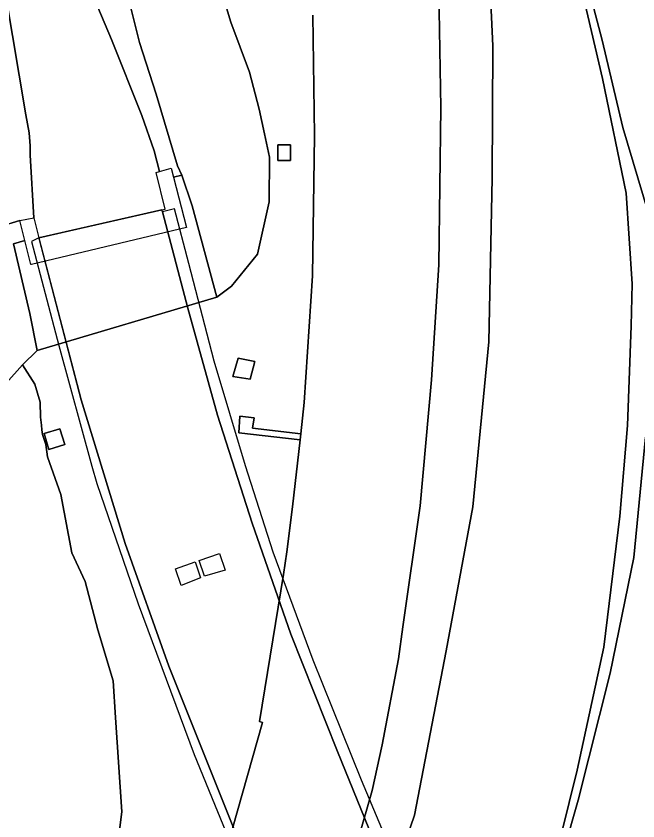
# Model space of a CAD drawing. Extents: x 157648 to 158502, y 379212 to 380938.
# Drawn here: x 157974.1 to 158036.2, y 379675.8 to 379756 of the extents above; entities that cross this region are included whole.
import ezdxf

# ---------------------------------------------------------------- set-up
doc = ezdxf.new("R2010")
doc.units = 0
for name, color, linetype in [('IMGEO_Berm_gesloten', 7, 'Continuous'), ('IMGEO_Berm_groen', 7, 'Continuous'), ('IMGEO_Grasland_overig', 7, 'Continuous'), ('IMGEO_Groenvoorziening', 7, 'Continuous'), ('IMGEO_Moeras', 7, 'Continuous'), ('IMGEO_Rijbaan_autosnelweg', 7, 'Continuous'), ('IMGEO_Rijbaan_autoweg', 7, 'Continuous'), ('IMGEO_Terreindeel_gesloten', 7, 'Continuous'), ('IMGEO_Terreindeel_open', 7, 'Continuous')]:
    doc.layers.add(name, color=color, linetype=linetype)

msp = doc.modelspace()

# ---------------------------------------------------------------- linework, layer by layer
at = {"layer": 'IMGEO_Berm_gesloten'}
for points in [[(158012.402, 379670.827), (158008.6, 379679.834), (158003.789, 379691.802), (157999.786, 379702.578), (157997.013, 379711.191), (157993.89, 379721.626), (157991.376, 379731.355), (157989.954, 379736.798), (157988.732, 379736.519), (157991.276, 379726.904), (157994.244, 379716.229), (157997.691, 379705.442), (158001.54, 379694.385), (158006.195, 379682.666), (158009.32, 379675.009)], [(157996.621, 379673.088), (157989.375, 379691.205), (157985.029, 379703.43), (157980.646, 379717.752), (157976.469, 379733.717), (157976.422, 379733.912), (157975.67, 379733.535), (157978.403, 379723.189), (157981.697, 379711.137), (157982.205, 379709.398), (157986.311, 379697.41), (157991.914, 379682.379), (157996.563, 379671.017)]]:
    msp.add_lwpolyline(points, dxfattribs=at)
at = {"layer": 'IMGEO_Berm_groen'}
for points in [[(158007.649, 379658.065), (158013.884, 379676.33), (158017.05, 379692.731), (158019.727, 379707.069), (158021.318, 379723.53), (158021.644, 379739.881), (158021.718, 379753.081), (158020.881, 379770.942)], [(157972.559, 379735.055), (157974.496, 379735.645), (157975.909, 379735.92), (157975.558, 379742.174), (157975.542, 379743.103), (157975.448, 379744.389), (157975.095, 379746.171), (157971.783, 379765.815)], [(158078.636, 379671.848), (158071.991, 379680.654), (158063.409, 379691.707), (158058.622, 379699.724), (158053.119, 379708.162), (158048.663, 379714.571), (158044.085, 379722.635), (158039.47, 379730.394), (158037.203, 379736.456), (158034.668, 379744.913), (158032.607, 379753.642), (158029.996, 379763.625)], [(157993.42, 379762.5), (157995.579, 379755.419), (157997.425, 379750.441), (157998.398, 379746.751), (157998.929, 379744.299), (157999.433, 379741.955), (157999.384, 379737.505), (157998.222, 379732.297), (157995.623, 379729.084), (157994.151, 379728.001), (157976.252, 379722.691), (157974.768, 379721.234), (157975.994, 379719.309), (157976.541, 379717.531), (157976.568, 379716.021), (157976.661, 379715.228), (157976.709, 379714.752), (157976.757, 379714.316), (157977.092, 379713.289), (157977.273, 379712.061), (157978.61, 379708.309), (157979.705, 379702.488), (157981.026, 379699.651), (157982.303, 379694.826), (157983.822, 379689.727), (157984.045, 379686.076), (157984.687, 379676.671), (157983.151, 379664.526)], [(157980.823, 379760.431), (157983.667, 379753.695), (157986.691, 379746.131), (157987.929, 379742.601), (157988.435, 379740.516), (157989.614, 379740.855), (157989.842, 379739.975), (157990.684, 379740.17), (157990.252, 379741.084), (157988.101, 379748.238), (157986.46, 379753.414), (157984.112, 379762.75)], [(158029.729, 379762.356), (158032.658, 379749.82), (158035, 379738.367), (158035.599, 379729.334), (158035.502, 379725.153), (158035.149, 379715.206), (158034.39, 379706.146), (158032.783, 379693.094), (158030.131, 379680.81), (158027.753, 379671.264)], [(158016.286, 379760.453), (158016.523, 379746.928), (158016.321, 379731.231), (158015.589, 379719.736), (158014.464, 379707.195), (158012.729, 379695.126), (158012.295, 379691.938), (158010.66, 379683.344), (158009.669, 379678.775), (158006.802, 379668.824)], [(157992.224, 379662.677), (157998.735, 379685.563), (157998.418, 379685.659), (158000.804, 379700.326), (158001.151, 379702.596), (158001.711, 379707.083), (158002.467, 379713.758), (157996.349, 379714.457), (157996.451, 379716.119), (157997.896, 379715.97), (157997.74, 379714.918), (158002.537, 379714.379), (158002.891, 379717.505), (158003.727, 379730.118), (158003.927, 379744.111), (158003.926, 379744.167), (158003.74, 379756.122)], [(158027.305, 379667.55), (158030.221, 379677.823), (158033.42, 379690.49), (158035.78, 379702.036), (158036.946, 379714.021), (158040.547, 379716.954), (158043.883, 379716.912), (158047.964, 379713.697), (158053.73, 379707.135), (158059.494, 379696.15), (158065.833, 379685.346), (158072.202, 379673.344)]]:
    msp.add_lwpolyline(points, dxfattribs=at)
for points in [[(158001.517, 379743.199), (158001.517, 379741.619), (158000.238, 379741.62), (158000.238, 379743.2)], [(157995.77, 379720.084), (157996.306, 379721.929), (157997.973, 379721.565), (157997.479, 379719.808)], [(157978.991, 379713.291), (157977.417, 379712.811), (157976.934, 379714.399), (157978.507, 379714.878)], [(157992.389, 379701.724), (157994.439, 379702.433), (157995.011, 379700.78), (157992.931, 379700.156)], [(157990.052, 379700.917), (157992.001, 379701.59), (157992.548, 379700.008), (157990.594, 379699.254)]]:
    msp.add_lwpolyline(points, close=True, dxfattribs=at)
at = {"layer": 'IMGEO_Grasland_overig'}
for points in [[(158020.881, 379770.942), (158021.718, 379753.081), (158021.644, 379739.881), (158021.318, 379723.53), (158019.727, 379707.069), (158017.05, 379692.731), (158013.884, 379676.33), (158007.649, 379658.065)], [(157984.112, 379762.75), (157986.46, 379753.414), (157988.101, 379748.238), (157990.252, 379741.084), (157990.684, 379740.17), (157991.703, 379737.112), (157994.151, 379728.001), (157995.623, 379729.084), (157998.222, 379732.297), (157999.384, 379737.505), (157999.433, 379741.955), (157998.929, 379744.299), (157998.398, 379746.751), (157997.425, 379750.441), (157995.579, 379755.419), (157993.42, 379762.5)], [(158027.753, 379671.264), (158030.131, 379680.81), (158032.783, 379693.094), (158034.39, 379706.146), (158035.149, 379715.206), (158035.502, 379725.153), (158035.599, 379729.334), (158035, 379738.367), (158032.658, 379749.82), (158029.729, 379762.356)], [(157967.421, 379713.026), (157974.768, 379721.234), (157976.252, 379722.691), (157975.509, 379726.361), (157973.885, 379733.305), (157974.997, 379733.641), (157974.496, 379735.645), (157972.559, 379735.055)]]:
    msp.add_lwpolyline(points, dxfattribs=at)
at = {"layer": 'IMGEO_Groenvoorziening'}
for points in [[(158029.996, 379763.625), (158032.607, 379753.642), (158034.668, 379744.913), (158037.203, 379736.456), (158039.47, 379730.394), (158044.085, 379722.635), (158048.663, 379714.571), (158053.119, 379708.162), (158058.622, 379699.724), (158063.409, 379691.707), (158071.991, 379680.654), (158078.636, 379671.848)], [(157968.746, 379629.508), (157974.307, 379638.665), (157978.163, 379647.592), (157981.35, 379656.19), (157983.151, 379664.526), (157984.687, 379676.671), (157984.045, 379686.076), (157983.822, 379689.727), (157982.303, 379694.826), (157981.026, 379699.651), (157979.705, 379702.488), (157978.61, 379708.309), (157977.273, 379712.061), (157977.092, 379713.289), (157976.757, 379714.316), (157976.709, 379714.752), (157976.661, 379715.228), (157976.568, 379716.021), (157976.541, 379717.531), (157975.994, 379719.309), (157974.768, 379721.234), (157967.421, 379713.026)]]:
    msp.add_lwpolyline(points, dxfattribs=at)
at = {"layer": 'IMGEO_Moeras'}
msp.add_lwpolyline([(158072.202, 379673.344), (158065.833, 379685.346), (158059.494, 379696.15), (158053.73, 379707.135), (158047.964, 379713.697), (158043.883, 379716.912), (158040.547, 379716.954), (158036.946, 379714.021), (158035.78, 379702.036), (158033.42, 379690.49), (158030.221, 379677.823), (158027.305, 379667.55)], dxfattribs=at)
at = {"layer": 'IMGEO_Rijbaan_autosnelweg'}
for points in [[(158006.802, 379668.824), (158009.669, 379678.775), (158010.66, 379683.344), (158012.295, 379691.938), (158012.729, 379695.126), (158014.464, 379707.195), (158015.589, 379719.736), (158016.321, 379731.231), (158016.523, 379746.928), (158016.286, 379760.453)], [(158003.74, 379756.122), (158003.926, 379744.167), (158003.927, 379744.111), (158003.727, 379730.118), (158002.891, 379717.505), (158002.537, 379714.379), (158002.467, 379713.758), (158001.711, 379707.083), (158001.151, 379702.596), (158000.804, 379700.326), (157998.418, 379685.659), (157998.735, 379685.563), (157992.224, 379662.677)]]:
    msp.add_lwpolyline(points, dxfattribs=at)
at = {"layer": 'IMGEO_Rijbaan_autoweg'}
for points in [[(157971.783, 379765.815), (157975.095, 379746.171), (157975.448, 379744.389), (157975.542, 379743.103), (157975.558, 379742.174), (157975.909, 379735.92), (157976.422, 379733.912), (157981.363, 379735.041), (157988.681, 379736.712), (157989.014, 379736.788), (157988.13, 379740.427), (157988.435, 379740.516), (157987.929, 379742.601), (157986.691, 379746.131), (157983.667, 379753.695), (157980.823, 379760.431), (157979.044, 379771.723), (157977.723, 379783.631), (157976.195, 379799.402), (157975.365, 379813.488), (157974.687, 379824.428), (157967.26, 379817.909)], [(158009.32, 379675.009), (158006.195, 379682.666), (158001.54, 379694.385), (157997.691, 379705.442), (157994.244, 379716.229), (157991.276, 379726.904), (157988.732, 379736.519), (157988.681, 379736.712), (157976.422, 379733.912), (157980.646, 379717.752), (157985.029, 379703.43), (157989.375, 379691.205), (157996.621, 379673.088)]]:
    msp.add_lwpolyline(points, dxfattribs=at)
at = {"layer": 'IMGEO_Terreindeel_gesloten'}
for points in [[(158001.517, 379743.199), (158000.238, 379743.2), (158000.238, 379741.62), (158001.517, 379741.619)], [(157995.77, 379720.084), (157997.479, 379719.808), (157997.973, 379721.565), (157996.306, 379721.929)], [(157978.991, 379713.291), (157978.507, 379714.878), (157976.934, 379714.399), (157977.417, 379712.811)]]:
    msp.add_lwpolyline(points, close=True, dxfattribs=at)
at = {"layer": 'IMGEO_Terreindeel_open'}
for points in [[(157989.842, 379739.975), (157991.15, 379734.938), (157975.685, 379731.271), (157975.595, 379731.251), (157974.997, 379733.641), (157973.885, 379733.305), (157975.509, 379726.361), (157976.252, 379722.691), (157994.151, 379728.001), (157991.703, 379737.112), (157990.684, 379740.17)], [(158002.537, 379714.379), (157997.74, 379714.918), (157997.896, 379715.97), (157996.451, 379716.119), (157996.349, 379714.457), (158002.467, 379713.758)]]:
    msp.add_lwpolyline(points, close=True, dxfattribs=at)

doc.saveas('drawing.dxf')
